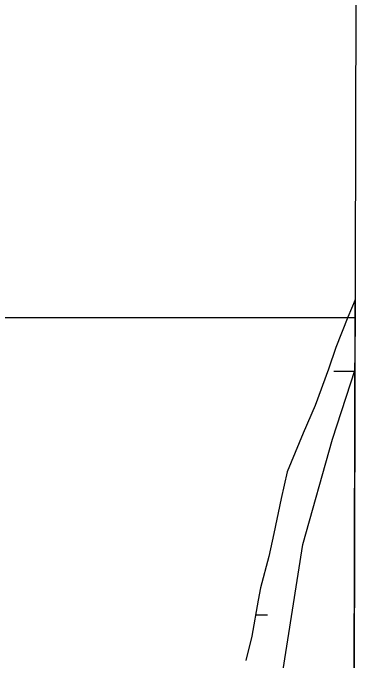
# Model space of a CAD drawing. Extents: x 3161564 to 3199464, y 849354 to 874788.
# Drawn here: x 3196620 to 3197187, y 860257 to 861275 of the extents above; entities that cross this region are included whole.
import ezdxf

# ---------------------------------------------------------------- set-up
doc = ezdxf.new("R2010")
doc.units = 0
for name, color, linetype in [('V-GRID-FRAM', 7, 'Continuous'), ('V-GRID-MAJR', 7, 'Continuous'), ('V-SITE-VEGE', 7, 'Continuous'), ('V-TOPO-SHOR', 7, 'Continuous'), ('V-WETL-SWMP', 7, 'Continuous')]:
    doc.layers.add(name, color=color, linetype=linetype)

msp = doc.modelspace()

# ---------------------------------------------------------------- linework, layer by layer
at = {"layer": 'V-GRID-FRAM'}
msp.add_lwpolyline([(3165819.245, 873007.562), (3197186.656, 872920.878), (3197144.3310000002, 854733.305), (3165761.0470000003, 854820.033), (3165819.245, 873007.562)], dxfattribs=at)
at = {"layer": 'V-GRID-MAJR'}
msp.add_spline([(3165780.446, 860882.501), (3171010.106, 860866.147), (3176239.768, 860850.5530000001), (3181469.433, 860835.721), (3186699.099, 860821.649), (3191928.768, 860808.338), (3197158.438, 860795.787), (3197158.4390000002, 860795.787)], degree=3, dxfattribs=at)
at = {"layer": 'V-SITE-VEGE'}
for p, q in [((3197158.5040684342, 860823.6468019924), (3197147.17, 860796.2489999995)), ((3197154.265332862, 859002.2099999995), (3197158.5040684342, 860823.6468019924)), ((3197147.17, 860796.2489999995), (3197128.0700000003, 860748.7319999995)), ((3197128.0700000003, 860748.7319999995), (3197116.6010000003, 860714.5159999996)), ((3197116.6010000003, 860714.5159999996), (3197095.585, 860657.4889999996)), ((3197095.585, 860657.4889999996), (3197076.491, 860613.7769999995)), ((3197076.491, 860613.7769999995), (3197051.663, 860552.9549999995)), ((3197051.663, 860552.9549999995), (3197042.083, 860511.1289999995)), ((3197042.083, 860511.1289999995), (3197030.577, 860455.9909999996)), ((3197030.577, 860455.9909999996), (3197022.909, 860419.8659999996)), ((3197022.909, 860419.8659999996), (3197009.5130000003, 860370.4349999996)), ((3197009.5130000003, 860370.4349999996), (3197005.678, 860351.4219999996)), ((3197005.678, 860351.4219999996), (3196996.0700000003, 860294.3789999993)), ((3196996.0700000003, 860294.3789999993), (3196986.498, 860256.3559999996))]:
    msp.add_line(p, q, dxfattribs=at)
at = {"layer": 'V-TOPO-SHOR'}
for p, q in [((3197158.5036495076, 860823.6783123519), (3197147.162673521, 860796.2668506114)), ((3197147.162673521, 860796.2668506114), (3197128.063626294, 860748.7489781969)), ((3197128.063626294, 860748.7489781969), (3197116.593591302, 860714.5330727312)), ((3197116.5935913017, 860714.5330727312), (3197095.576408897, 860657.5085655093)), ((3197095.576408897, 860657.5085655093), (3197076.483366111, 860613.7956810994)), ((3197076.483366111, 860613.7956810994), (3197051.6553058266, 860552.9738439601)), ((3197051.6553058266, 860552.9738439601), (3197042.075261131, 860511.1469647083)), ((3197042.0752611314, 860511.1469647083), (3197030.570201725, 860456.0081251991)), ((3197030.570201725, 860456.0081251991), (3197022.902162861, 860419.8842301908)), ((3197022.902162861, 860419.8842301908), (3197009.505110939, 860370.4553704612)), ((3197009.505110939, 860370.4553704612), (3197005.6690903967, 860351.441425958)), ((3197005.6690903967, 860351.441425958), (3196996.0630279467, 860294.3985946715)), ((3196996.0630279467, 860294.3985946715), (3196986.489987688, 860256.3747034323))]:
    msp.add_line(p, q, dxfattribs=at)
at = {"layer": 'V-WETL-SWMP'}
for p, q in [((3197158.5041431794, 860823.6789210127), (3197147.1631671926, 860796.2674592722)), ((3197158.2490822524, 860714.0761040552), (3197158.5041431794, 860823.6789210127)), ((3197147.1631671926, 860796.2674592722), (3197128.0641199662, 860748.7495868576)), ((3197128.0641199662, 860748.7495868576), (3197116.5940849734, 860714.533681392)), ((3197116.5940849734, 860714.533681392), (3197095.576902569, 860657.5091741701)), ((3197122.9501806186, 860604.3409151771), (3197158.2490822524, 860714.0761040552)), ((3197125.020969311, 860711.3744639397), (3197157.0209623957, 860711.3744639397)), ((3197095.576902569, 860657.5091741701), (3197076.4838597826, 860613.7962897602)), ((3197076.4838597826, 860613.7962897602), (3197051.655799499, 860552.9744526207)), ((3197075.9420076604, 860438.8063824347), (3197122.9501806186, 860604.3409151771)), ((3197051.655799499, 860552.9744526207), (3197042.0757548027, 860511.1475733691)), ((3197042.0757548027, 860511.1475733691), (3197030.5706953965, 860456.0087338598)), ((3197030.5706953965, 860456.0087338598), (3197022.9026565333, 860419.8848388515)), ((3197036.2367288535, 860185.318135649), (3197075.9420076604, 860438.8063824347)), ((3197022.9026565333, 860419.8848388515), (3197009.5056046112, 860370.455979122)), ((3197009.5056046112, 860370.455979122), (3197005.669584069, 860351.4420346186)), ((3197005.669584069, 860351.4420346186), (3196996.0635216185, 860294.3992033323)), ((3197001.714863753, 860327.958068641), (3197020.4285442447, 860327.958068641)), ((3196996.0635216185, 860294.3992033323), (3196986.49048136, 860256.3753120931))]:
    msp.add_line(p, q, dxfattribs=at)

doc.saveas('drawing.dxf')
